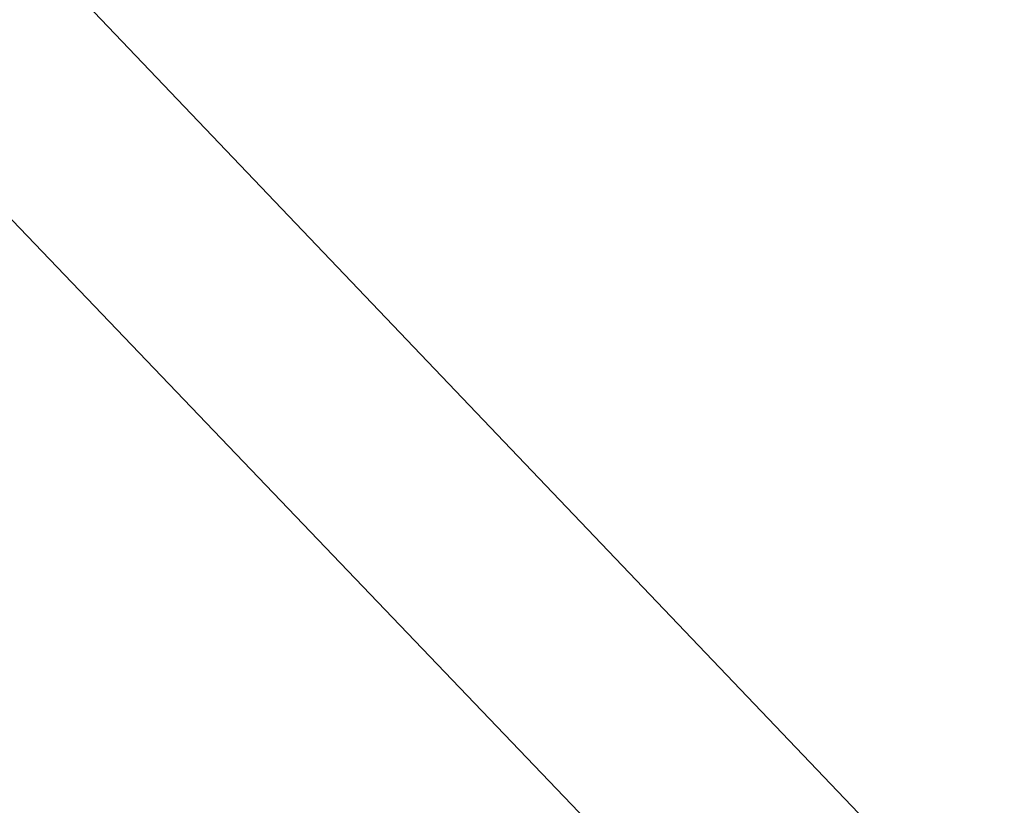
# Model space of a CAD drawing. Extents: x 0 to 362422, y 0 to 4201735.
# Tile 327 of 656: x 360158.91 to 360160.17, y 4200553.21 to 4200554.21. Entities that reach past the tile are written whole.
import ezdxf

# ---------------------------------------------------------------- set-up
doc = ezdxf.new("R2010")
doc.units = 0
doc.header["$LTSCALE"] = 0.5
doc.header["$MEASUREMENT"] = 0
doc.linetypes.add('CONTI', pattern=[0])
doc.layers.add('.', color=7, linetype='Continuous', lineweight=15)
doc.layers.add('SIT_L0', color=250, linetype='CONTI')

# ---------------------------------------------------------------- blocks, each defined once
blk = doc.blocks.new('gergrgrre')
at = {"linetype": 'Continuous', "elevation": 1.643}
blk.add_lwpolyline([(359968.1053, 4200751.1484), (360144.8753, 4200568.5984), (360208.9053, 4200501.7684), (360248.1353, 4200449.0884), (360280.3653, 4200400.8684), (360329.3453, 4200345.0084), (360410.6253, 4200285.1884), (360473.1253, 4200218.9984), (360491.2562, 4200199.5414)], dxfattribs=at)
blk = doc.blocks.new('ееееее')
at = {"layer": 'SIT_L0', "color": 250}
blk.add_line((-352.04, 714.7), (-288.38, 647.62), dxfattribs=at)

msp = doc.modelspace()

# ---------------------------------------------------------------- hatches: boundary and pattern name
at = {"layer": '.', "ltscale": 0.149071}
h = msp.add_hatch(color=256, dxfattribs=at)
h.dxf.hatch_style = 1
h.set_gradient(color1=(255, 255, 255), tint=1)
h.paths.add_polyline_path([(359890.2408, 4200063.4759), (362234.445, 4200063.4759), (362234.349, 4201313.8917), (359890.2408, 4201328.8911)], flags=17)
h.paths.add_polyline_path([(359890.2408, 4200063.4759), (362234.445, 4200063.4759), (362234.445, 4201313.8911), (359890.2408, 4201328.8911)], flags=17)

# ---------------------------------------------------------------- block references
at = {"linetype": 'Continuous'}
msp.add_blockref('gergrgrre', (0, 0), dxfattribs=at)
at = {"color": 0, "rotation": 0.1683458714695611}
msp.add_blockref('ееееее', (360499.4563, 4199854.9026), dxfattribs=at)

doc.saveas('drawing.dxf')
